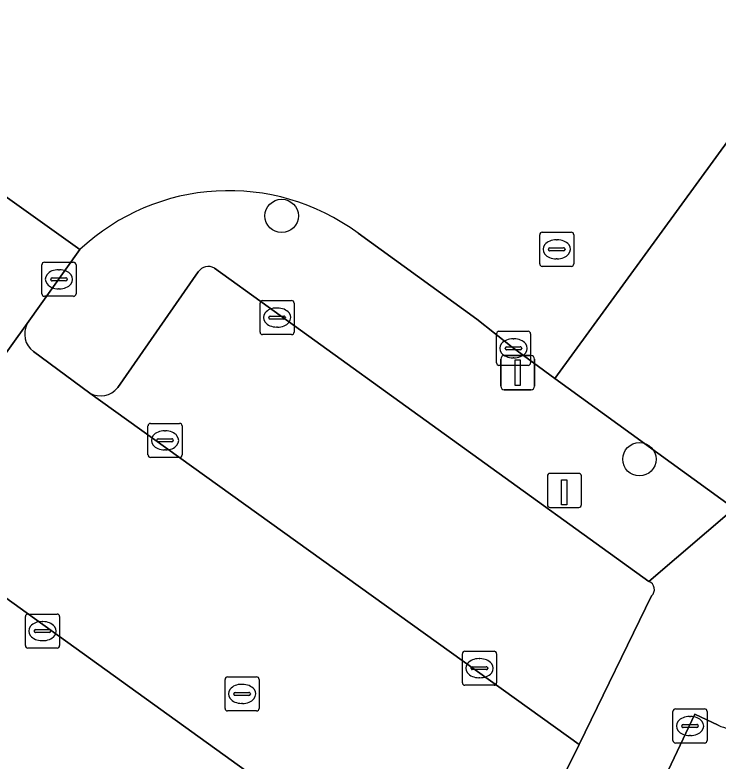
# Model space of a CAD drawing. Extents: x 160102 to 160934, y 382045 to 382923.
# Drawn here: x 160320.81 to 160341.42, y 382326.59 to 382348.47 of the extents above; entities that cross this region are included whole.
import ezdxf

# ---------------------------------------------------------------- set-up
doc = ezdxf.new("R2010")
doc.units = 0
for name, color, linetype in [('IMGEO_Boom', 7, 'Continuous'), ('IMGEO_Kolk', 7, 'Continuous'), ('IMGEO_Laadpaal', 7, 'Continuous'), ('IMGEO_Lichtmast', 7, 'Continuous'), ('IMGEO_Parkeervlak_open', 7, 'Continuous'), ('IMGEO_Rijbaan_lokaal_open', 7, 'Continuous'), ('IMGEO_Rioolput', 7, 'Continuous'), ('IMGEO_Voetpad_open', 7, 'Continuous')]:
    doc.layers.add(name, color=color, linetype=linetype)

msp = doc.modelspace()

# ---------------------------------------------------------------- linework, layer by layer
at = {"layer": 'IMGEO_Boom'}
for centre in [(160328.626, 382342.577), (160339.115, 382335.441)]:
    msp.add_circle(centre, 0.489, dxfattribs=at)
at = {"layer": 'IMGEO_Kolk'}
for p, q in [((160321.671, 382341.219), (160322.523, 382341.219)), ((160321.596, 382340.293), (160321.596, 382341.145)), ((160322.084, 382340.999), (160322.109, 382340.999)), ((160322.597, 382341.145), (160322.597, 382340.293)), ((160321.855, 382340.713), (160321.855, 382340.725)), ((160322.293, 382340.676), (160321.895, 382340.676)), ((160321.898, 382340.762), (160322.296, 382340.762)), ((160322.339, 382340.725), (160322.339, 382340.713)), ((160322.107, 382340.439), (160322.082, 382340.439)), ((160322.523, 382340.219), (160321.671, 382340.219)), ((160327.991, 382339.171), (160327.991, 382340.023)), ((160328.066, 382340.097), (160328.918, 382340.097)), ((160328.992, 382340.023), (160328.992, 382339.171)), ((160328.479, 382339.877), (160328.504, 382339.877)), ((160328.25, 382339.591), (160328.25, 382339.603)), ((160328.688, 382339.554), (160328.29, 382339.554)), ((160328.293, 382339.64), (160328.691, 382339.64)), ((160328.734, 382339.603), (160328.734, 382339.591)), ((160328.502, 382339.317), (160328.477, 382339.317)), ((160328.918, 382339.097), (160328.066, 382339.097)), ((160334.923, 382338.268), (160334.923, 382339.12)), ((160334.998, 382339.194), (160335.85, 382339.194)), ((160335.924, 382339.12), (160335.924, 382338.268)), ((160335.411, 382338.974), (160335.436, 382338.974)), ((160335.182, 382338.688), (160335.182, 382338.7)), ((160335.62, 382338.651), (160335.222, 382338.651)), ((160335.225, 382338.737), (160335.623, 382338.737)), ((160335.666, 382338.7), (160335.666, 382338.688)), ((160335.434, 382338.414), (160335.409, 382338.414)), ((160335.85, 382338.194), (160334.998, 382338.194)), ((160324.707, 382335.568), (160324.707, 382336.42)), ((160324.782, 382336.494), (160325.634, 382336.494)), ((160325.708, 382336.42), (160325.708, 382335.568)), ((160325.195, 382336.274), (160325.22, 382336.274)), ((160324.966, 382335.988), (160324.966, 382336)), ((160325.009, 382336.037), (160325.407, 382336.037)), ((160325.45, 382336), (160325.45, 382335.988)), ((160325.404, 382335.951), (160325.006, 382335.951)), ((160325.218, 382335.714), (160325.193, 382335.714)), ((160325.634, 382335.494), (160324.782, 382335.494)), ((160321.113, 382329.976), (160321.113, 382330.828)), ((160321.188, 382330.902), (160322.04, 382330.902)), ((160322.114, 382330.828), (160322.114, 382329.976)), ((160321.601, 382330.682), (160321.626, 382330.682)), ((160321.372, 382330.396), (160321.372, 382330.408)), ((160321.81, 382330.359), (160321.412, 382330.359)), ((160321.415, 382330.445), (160321.813, 382330.445)), ((160321.856, 382330.408), (160321.856, 382330.396)), ((160321.624, 382330.122), (160321.599, 382330.122)), ((160322.04, 382329.902), (160321.188, 382329.902)), ((160333.925, 382328.889), (160333.925, 382329.741)), ((160334, 382329.815), (160334.852, 382329.815)), ((160334.926, 382329.741), (160334.926, 382328.889)), ((160334.413, 382329.595), (160334.438, 382329.595)), ((160334.184, 382329.309), (160334.184, 382329.321)), ((160334.622, 382329.272), (160334.224, 382329.272)), ((160334.227, 382329.358), (160334.625, 382329.358)), ((160334.668, 382329.321), (160334.668, 382329.309)), ((160334.436, 382329.035), (160334.411, 382329.035)), ((160334.852, 382328.815), (160334, 382328.815)), ((160340.173, 382328.121), (160341.025, 382328.121)), ((160340.098, 382327.195), (160340.098, 382328.047)), ((160340.586, 382327.901), (160340.611, 382327.901)), ((160341.099, 382328.047), (160341.099, 382327.195)), ((160340.4, 382327.664), (160340.798, 382327.664)), ((160340.357, 382327.615), (160340.357, 382327.627)), ((160340.795, 382327.578), (160340.397, 382327.578)), ((160340.841, 382327.627), (160340.841, 382327.615)), ((160340.609, 382327.341), (160340.584, 382327.341)), ((160341.025, 382327.121), (160340.173, 382327.121))]:
    msp.add_line(p, q, dxfattribs=at)
for points in [[(160321.671, 382341.219), (160322.523, 382341.219)], [(160321.596, 382340.293), (160321.596, 382341.145)], [(160322.597, 382341.145), (160322.597, 382340.293)], [(160322.523, 382340.219), (160321.671, 382340.219)], [(160327.991, 382339.171), (160327.991, 382340.023)], [(160328.066, 382340.097), (160328.918, 382340.097)], [(160328.992, 382340.023), (160328.992, 382339.171)], [(160328.918, 382339.097), (160328.066, 382339.097)], [(160334.923, 382338.268), (160334.923, 382339.12)], [(160334.998, 382339.194), (160335.85, 382339.194)], [(160335.924, 382339.12), (160335.924, 382338.268)], [(160335.85, 382338.194), (160334.998, 382338.194)], [(160324.707, 382335.568), (160324.707, 382336.42)], [(160324.782, 382336.494), (160325.634, 382336.494)], [(160325.708, 382336.42), (160325.708, 382335.568)], [(160325.634, 382335.494), (160324.782, 382335.494)], [(160321.113, 382329.976), (160321.113, 382330.828)], [(160321.188, 382330.902), (160322.04, 382330.902)], [(160322.114, 382330.828), (160322.114, 382329.976)], [(160322.04, 382329.902), (160321.188, 382329.902)], [(160333.925, 382328.889), (160333.925, 382329.741)], [(160334, 382329.815), (160334.852, 382329.815)], [(160334.926, 382329.741), (160334.926, 382328.889)], [(160334.852, 382328.815), (160334, 382328.815)], [(160340.173, 382328.121), (160341.025, 382328.121)], [(160340.098, 382327.195), (160340.098, 382328.047)], [(160341.099, 382328.047), (160341.099, 382327.195)], [(160341.025, 382327.121), (160340.173, 382327.121)]]:
    msp.add_lwpolyline(points, dxfattribs=at)
for centre, radius, start, end in [((160321.673, 382341.143), 0.0765, 91.552, 178.448), ((160321.673, 382341.143), 0.0765, 91.552, 178.448), ((160322.521, 382341.143), 0.0765, 1.552, 88.448), ((160322.521, 382341.143), 0.0765, 1.552, 88.448), ((160321.895, 382340.722), 0.0403, 85.8775, 175.7526), ((160321.892, 382340.712), 0.0366, 178.938, 274.7102), ((160322.296, 382340.719), 0.043, 264.8664, 352.4533), ((160322.3, 382340.724), 0.0386, 1.7309, 96.639), ((160321.673, 382340.295), 0.0765, 181.552, 268.448), ((160321.673, 382340.295), 0.0765, 181.552, 268.448), ((160322.521, 382340.295), 0.0765, 271.552, 358.448), ((160322.521, 382340.295), 0.0765, 271.552, 358.448), ((160328.068, 382340.021), 0.0765, 91.552, 178.448), ((160328.068, 382340.021), 0.0765, 91.552, 178.448), ((160328.916, 382340.021), 0.0765, 1.552, 88.448), ((160328.916, 382340.021), 0.0765, 1.552, 88.448), ((160328.29, 382339.6), 0.0403, 85.8775, 175.7526), ((160328.287, 382339.59), 0.0366, 178.938, 274.7102), ((160328.691, 382339.597), 0.043, 264.8664, 352.4533), ((160328.695, 382339.602), 0.0386, 1.7309, 96.639), ((160328.068, 382339.173), 0.0765, 181.552, 268.448), ((160328.068, 382339.173), 0.0765, 181.552, 268.448), ((160328.916, 382339.173), 0.0765, 271.552, 358.448), ((160328.916, 382339.173), 0.0765, 271.552, 358.448), ((160335, 382339.118), 0.0765, 91.552, 178.448), ((160335, 382339.118), 0.0765, 91.552, 178.448), ((160335.848, 382339.118), 0.0765, 1.552, 88.448), ((160335.848, 382339.118), 0.0765, 1.552, 88.448), ((160335.222, 382338.697), 0.0403, 85.8775, 175.7526), ((160335.219, 382338.687), 0.0366, 178.938, 274.7102), ((160335.623, 382338.694), 0.043, 264.8664, 352.4533), ((160335.627, 382338.699), 0.0386, 1.7309, 96.639), ((160335, 382338.27), 0.0765, 181.552, 268.448), ((160335, 382338.27), 0.0765, 181.552, 268.448), ((160335.848, 382338.27), 0.0765, 271.552, 358.448), ((160335.848, 382338.27), 0.0765, 271.552, 358.448), ((160324.784, 382336.418), 0.0765, 91.552, 178.448), ((160324.784, 382336.418), 0.0765, 91.552, 178.448), ((160325.632, 382336.418), 0.0765, 1.552, 88.448), ((160325.632, 382336.418), 0.0765, 1.552, 88.448), ((160325.006, 382335.997), 0.0403, 85.8775, 175.7526), ((160325.003, 382335.987), 0.0366, 178.938, 274.7102), ((160325.407, 382335.994), 0.043, 264.8664, 352.4533), ((160325.411, 382335.999), 0.0386, 1.7309, 96.639), ((160324.784, 382335.57), 0.0765, 181.552, 268.448), ((160324.784, 382335.57), 0.0765, 181.552, 268.448), ((160325.632, 382335.57), 0.0765, 271.552, 358.448), ((160325.632, 382335.57), 0.0765, 271.552, 358.448), ((160321.19, 382330.826), 0.0765, 91.552, 178.448), ((160321.19, 382330.826), 0.0765, 91.552, 178.448), ((160322.038, 382330.826), 0.0765, 1.552, 88.448), ((160322.038, 382330.826), 0.0765, 1.552, 88.448), ((160321.412, 382330.405), 0.0403, 85.8775, 175.7526), ((160321.409, 382330.395), 0.0366, 178.938, 274.7102), ((160321.813, 382330.402), 0.043, 264.8664, 352.4533), ((160321.817, 382330.407), 0.0386, 1.7309, 96.639), ((160321.19, 382329.978), 0.0765, 181.552, 268.448), ((160321.19, 382329.978), 0.0765, 181.552, 268.448), ((160322.038, 382329.978), 0.0765, 271.552, 358.448), ((160322.038, 382329.978), 0.0765, 271.552, 358.448), ((160334.002, 382329.739), 0.0765, 91.552, 178.448), ((160334.002, 382329.739), 0.0765, 91.552, 178.448), ((160334.85, 382329.739), 0.0765, 1.552, 88.448), ((160334.85, 382329.739), 0.0765, 1.552, 88.448), ((160334.224, 382329.318), 0.0403, 85.8775, 175.7526), ((160334.221, 382329.308), 0.0366, 178.938, 274.7102), ((160334.625, 382329.315), 0.043, 264.8664, 352.4533), ((160334.629, 382329.32), 0.0386, 1.7309, 96.639), ((160334.002, 382328.891), 0.0765, 181.552, 268.448), ((160334.002, 382328.891), 0.0765, 181.552, 268.448), ((160334.85, 382328.891), 0.0765, 271.552, 358.448), ((160334.85, 382328.891), 0.0765, 271.552, 358.448), ((160340.175, 382328.045), 0.0765, 91.552, 178.448), ((160340.175, 382328.045), 0.0765, 91.552, 178.448), ((160341.023, 382328.045), 0.0765, 1.552, 88.448), ((160341.023, 382328.045), 0.0765, 1.552, 88.448), ((160340.397, 382327.624), 0.0403, 85.8775, 175.7526), ((160340.802, 382327.626), 0.0386, 1.7309, 96.639), ((160340.394, 382327.614), 0.0366, 178.938, 274.7102), ((160340.798, 382327.621), 0.043, 264.8664, 352.4533), ((160340.175, 382327.197), 0.0765, 181.552, 268.448), ((160340.175, 382327.197), 0.0765, 181.552, 268.448), ((160341.023, 382327.197), 0.0765, 271.552, 358.448), ((160341.023, 382327.197), 0.0765, 271.552, 358.448)]:
    msp.add_arc(centre, radius, start, end, dxfattribs=at)
for centre, major_axis, ratio, start_param, end_param in [((160322.083, 382340.719), (-0.387, 0.002), 0.722429, 4.712389, 7.853982), ((160322.108, 382340.719), (-0.39, 0.002), 0.717154, 1.570796, 4.712389), ((160328.478, 382339.597), (-0.387, 0.002), 0.722429, 4.712389, 7.853982), ((160328.503, 382339.597), (-0.39, 0.002), 0.717154, 1.570796, 4.712389), ((160335.41, 382338.694), (-0.387, 0.002), 0.722429, 4.712389, 7.853982), ((160335.435, 382338.694), (-0.39, 0.002), 0.717154, 1.570796, 4.712389), ((160325.194, 382335.994), (-0.387, 0.002), 0.722429, 4.712389, 7.853982), ((160325.219, 382335.994), (-0.39, 0.002), 0.717154, 1.570796, 4.712389), ((160321.6, 382330.402), (-0.387, 0.002), 0.722429, 4.712389, 7.853982), ((160321.625, 382330.402), (-0.39, 0.002), 0.717154, 1.570796, 4.712389), ((160334.412, 382329.315), (-0.387, 0.002), 0.722429, 4.712389, 7.853982), ((160334.437, 382329.315), (-0.39, 0.002), 0.717154, 1.570796, 4.712389), ((160340.585, 382327.621), (-0.387, 0.002), 0.722429, 4.712389, 7.853982), ((160340.61, 382327.621), (-0.39, 0.002), 0.717154, 1.570796, 4.712389)]:
    msp.add_ellipse(centre, major_axis=major_axis, ratio=ratio, start_param=start_param, end_param=end_param, dxfattribs=at)
at = {"layer": 'IMGEO_Laadpaal'}
for p, q in [((160336.416, 382334.944), (160336.416, 382334.103)), ((160336.416, 382334.944), (160336.416, 382334.103)), ((160337.332, 382335.028), (160336.491, 382335.028)), ((160337.332, 382335.028), (160336.491, 382335.028)), ((160337.416, 382334.112), (160337.416, 382334.953)), ((160337.416, 382334.112), (160337.416, 382334.953)), ((160336.5, 382334.028), (160337.341, 382334.028)), ((160336.5, 382334.028), (160337.341, 382334.028))]:
    msp.add_line(p, q, dxfattribs=at)
msp.add_lwpolyline([(160336.831, 382334.841), (160336.991, 382334.841), (160336.991, 382334.108), (160336.831, 382334.108), (160336.831, 382334.841)], dxfattribs=at)
for centre, start, end in [((160336.494, 382334.95), 92.4484, 184.2845), ((160336.494, 382334.95), 92.4484, 184.2845), ((160337.338, 382334.95), 2.4484, 94.2845), ((160337.338, 382334.95), 2.4484, 94.2845), ((160336.494, 382334.106), 182.4484, 274.2845), ((160336.494, 382334.106), 182.4484, 274.2845), ((160337.338, 382334.106), 272.4484, 4.2845), ((160337.338, 382334.106), 272.4484, 4.2845)]:
    msp.add_arc(centre, 0.0779, start, end, dxfattribs=at)
at = {"layer": 'IMGEO_Lichtmast'}
for p, q in [((160335.049, 382337.581), (160335.049, 382338.381)), ((160335.049, 382338.381), (160335.049, 382337.581)), ((160335.149, 382338.481), (160335.939, 382338.481)), ((160335.939, 382338.481), (160335.149, 382338.481)), ((160336.039, 382338.381), (160336.039, 382337.581)), ((160336.039, 382337.581), (160336.039, 382338.381)), ((160335.939, 382337.481), (160335.149, 382337.481)), ((160335.149, 382337.481), (160335.939, 382337.481))]:
    msp.add_line(p, q, dxfattribs=at)
msp.add_lwpolyline([(160335.469, 382338.356), (160335.619, 382338.356), (160335.619, 382337.606), (160335.469, 382337.606), (160335.469, 382338.356)], dxfattribs=at)
for centre, start, end in [((160335.149, 382338.381), 90, 180), ((160335.149, 382338.381), 90, 180), ((160335.939, 382338.381), 0, 90), ((160335.939, 382338.381), 360, 90), ((160335.149, 382337.581), 180, 270), ((160335.149, 382337.581), 180, 270), ((160335.939, 382337.581), 270, 0), ((160335.939, 382337.581), 270, 0)]:
    msp.add_arc(centre, 0.1, start, end, dxfattribs=at)
at = {"layer": 'IMGEO_Parkeervlak_open'}
for points in [[(160339.392, 382331.862), (160328.228, 382339.913), (160326.653, 382341.048)], [(160326.182, 382340.935), (160323.819, 382337.544)], [(160323.004, 382337.379), (160337.344, 382327.078), (160339.471, 382331.436)], [(160332.385, 382317.044), (160334.489, 382321.335), (160319.792, 382331.908), (160317.051, 382328.062)]]:
    msp.add_lwpolyline(points, dxfattribs=at)
for centre, radius, start, end in [((160326.477, 382340.745), 0.35, 59.7789, 147.2034), ((160323.313, 382337.946), 0.646, 241.3788, 321.5113), ((160339.303, 382331.625), 0.253, 311.535, 69.4768)]:
    msp.add_arc(centre, radius, start, end, dxfattribs=at)
at = {"layer": 'IMGEO_Rijbaan_lokaal_open'}
for points in [[(160330.87, 382342.067), (160334.349, 382339.545), (160335.38, 382338.728), (160336.638, 382337.813), (160345.495, 382349.987)], [(160345.495, 382349.987), (160336.638, 382337.813), (160341.888, 382333.998)], [(160295.13, 382303.476), (160296.902, 382305.917), (160317.776, 382334.705), (160321.169, 382339.422), (160322.712, 382341.589), (160318.665, 382344.472), (160295.507, 382312.474)], [(160318.665, 382344.472), (160322.712, 382341.589)], [(160321.169, 382339.422), (160317.776, 382334.705)], [(160320.414, 382332.74), (160319.792, 382331.908), (160334.489, 382321.335), (160337.344, 382327.078), (160323.004, 382337.379), (160321.346, 382338.597)], [(160341.421, 382327.643), (160340.735, 382327.964), (160339.011, 382324.31), (160337.856, 382322.095), (160332.36, 382310.827), (160331.68, 382309.58)]]:
    msp.add_lwpolyline(points, dxfattribs=at)
for centre, radius, start, end in [((160327.077, 382336.943), 6.375, 53.4926, 133.2139), ((160321.748, 382339.115), 0.656, 152.0597, 232.1583), ((160341.852, 382328.5), 0.959, 243.3103, 321.3563)]:
    msp.add_arc(centre, radius, start, end, dxfattribs=at)
at = {"layer": 'IMGEO_Rioolput'}
for p, q in [((160336.266, 382342.098), (160337.118, 382342.098)), ((160336.191, 382341.172), (160336.191, 382342.024)), ((160336.679, 382341.878), (160336.704, 382341.878)), ((160337.192, 382342.024), (160337.192, 382341.172)), ((160336.45, 382341.592), (160336.45, 382341.604)), ((160336.888, 382341.555), (160336.49, 382341.555)), ((160336.493, 382341.641), (160336.891, 382341.641)), ((160336.934, 382341.604), (160336.934, 382341.592)), ((160336.702, 382341.318), (160336.677, 382341.318)), ((160337.118, 382341.098), (160336.266, 382341.098)), ((160326.965, 382328.136), (160326.965, 382328.988)), ((160327.04, 382329.062), (160327.892, 382329.062)), ((160327.966, 382328.988), (160327.966, 382328.136)), ((160327.453, 382328.842), (160327.478, 382328.842)), ((160327.224, 382328.556), (160327.224, 382328.568)), ((160327.662, 382328.519), (160327.264, 382328.519)), ((160327.267, 382328.605), (160327.665, 382328.605)), ((160327.708, 382328.568), (160327.708, 382328.556)), ((160327.476, 382328.282), (160327.451, 382328.282)), ((160327.892, 382328.062), (160327.04, 382328.062))]:
    msp.add_line(p, q, dxfattribs=at)
for points in [[(160336.266, 382342.098), (160337.118, 382342.098)], [(160336.191, 382341.172), (160336.191, 382342.024)], [(160337.192, 382342.024), (160337.192, 382341.172)], [(160337.118, 382341.098), (160336.266, 382341.098)], [(160326.965, 382328.136), (160326.965, 382328.988)], [(160327.04, 382329.062), (160327.892, 382329.062)], [(160327.966, 382328.988), (160327.966, 382328.136)], [(160327.892, 382328.062), (160327.04, 382328.062)]]:
    msp.add_lwpolyline(points, dxfattribs=at)
for centre, radius, start, end in [((160336.268, 382342.022), 0.0765, 91.552, 178.448), ((160336.268, 382342.022), 0.0765, 91.552, 178.448), ((160337.116, 382342.022), 0.0765, 1.552, 88.448), ((160337.116, 382342.022), 0.0765, 1.552, 88.448), ((160336.49, 382341.601), 0.0403, 85.8775, 175.7526), ((160336.487, 382341.591), 0.0366, 178.938, 274.7102), ((160336.891, 382341.598), 0.043, 264.8664, 352.4533), ((160336.895, 382341.603), 0.0386, 1.7309, 96.639), ((160336.268, 382341.174), 0.0765, 181.552, 268.448), ((160336.268, 382341.174), 0.0765, 181.552, 268.448), ((160337.116, 382341.174), 0.0765, 271.552, 358.448), ((160337.116, 382341.174), 0.0765, 271.552, 358.448), ((160327.042, 382328.986), 0.0765, 91.552, 178.448), ((160327.042, 382328.986), 0.0765, 91.552, 178.448), ((160327.89, 382328.986), 0.0765, 1.552, 88.448), ((160327.89, 382328.986), 0.0765, 1.552, 88.448), ((160327.264, 382328.565), 0.0403, 85.8775, 175.7526), ((160327.261, 382328.555), 0.0366, 178.938, 274.7102), ((160327.665, 382328.562), 0.043, 264.8664, 352.4533), ((160327.669, 382328.567), 0.0386, 1.7309, 96.639), ((160327.042, 382328.138), 0.0765, 181.552, 268.448), ((160327.042, 382328.138), 0.0765, 181.552, 268.448), ((160327.89, 382328.138), 0.0765, 271.552, 358.448), ((160327.89, 382328.138), 0.0765, 271.552, 358.448)]:
    msp.add_arc(centre, radius, start, end, dxfattribs=at)
for centre, major_axis, ratio, start_param, end_param in [((160336.678, 382341.598), (-0.387, 0.002), 0.722429, 4.712389, 7.853982), ((160336.703, 382341.598), (-0.39, 0.002), 0.717154, 1.570796, 4.712389), ((160327.452, 382328.562), (-0.387, 0.002), 0.722429, 4.712389, 7.853982), ((160327.477, 382328.562), (-0.39, 0.002), 0.717154, 1.570796, 4.712389)]:
    msp.add_ellipse(centre, major_axis=major_axis, ratio=ratio, start_param=start_param, end_param=end_param, dxfattribs=at)
at = {"layer": 'IMGEO_Voetpad_open'}
for points in [[(160334.349, 382339.545), (160330.87, 382342.067)], [(160322.712, 382341.589), (160321.169, 382339.422)], [(160326.653, 382341.048), (160328.228, 382339.913), (160339.392, 382331.862), (160341.888, 382333.998), (160336.638, 382337.813), (160335.38, 382338.728), (160334.349, 382339.545)], [(160323.819, 382337.544), (160326.182, 382340.935)], [(160321.346, 382338.597), (160323.004, 382337.379)], [(160341.888, 382333.998), (160339.392, 382331.862)], [(160339.471, 382331.436), (160337.344, 382327.078), (160334.489, 382321.335), (160332.385, 382317.044)], [(160331.68, 382309.58), (160332.36, 382310.827), (160337.856, 382322.095), (160339.011, 382324.31), (160340.735, 382327.964), (160341.421, 382327.643)]]:
    msp.add_lwpolyline(points, dxfattribs=at)
for centre, radius, start, end in [((160327.077, 382336.943), 6.375, 53.4926, 133.2139), ((160326.477, 382340.745), 0.35, 59.7789, 147.2034), ((160321.748, 382339.115), 0.656, 152.0597, 232.1583), ((160323.313, 382337.946), 0.646, 241.3788, 321.5113), ((160339.303, 382331.625), 0.253, 311.535, 69.4768), ((160341.852, 382328.5), 0.959, 243.3103, 321.3563)]:
    msp.add_arc(centre, radius, start, end, dxfattribs=at)

doc.saveas('drawing.dxf')
